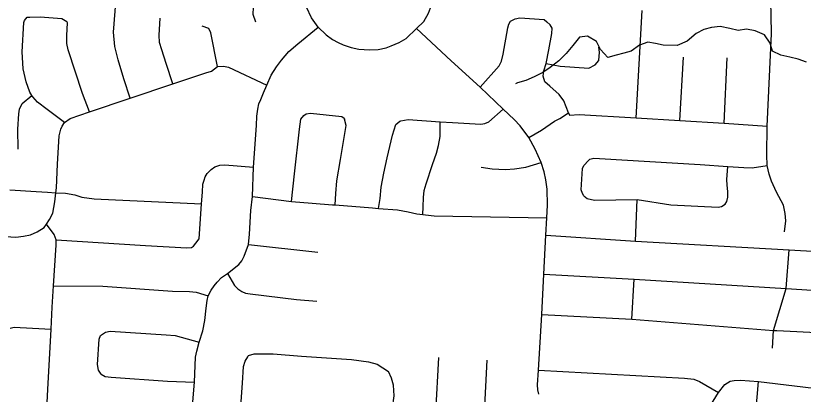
# Model space of a CAD drawing. Extents: x 114843 to 284848, y 317643 to 566895.
# Drawn here: x 212954 to 218350, y 425802 to 428395 of the extents above; entities that cross this region are included whole.
import ezdxf

# ---------------------------------------------------------------- set-up
doc = ezdxf.new("R2010")
doc.units = 0
doc.layers.add('GM_X_City_Street', color=7, linetype='Continuous')
doc.layers.add('GM_X_Minor_River', color=7, linetype='Continuous')

msp = doc.modelspace()

# ---------------------------------------------------------------- linework, layer by layer
at = {"layer": 'GM_X_City_Street'}
for p, q in [((217205.7, 427696.1), (217246.5, 428431.9)), ((217504.7, 427678.2), (217530.3, 428112.2)), ((217807.6, 427658.2), (217829.3, 428107)), ((217199.6, 426851.7), (217211.5, 427137.3)), ((214549.2, 426828.4), (215023.2, 426775.2)), ((218233.8, 426526.3), (218252.9, 426791)), ((217175.4, 426315.7), (217190.8, 426591.3)), ((215817.7, 425441.8), (215853.6, 426053.7)), ((216152.7, 425417.9), (216184.7, 426036.4)), ((217955.4, 424897.4), (218043.2, 425889.6))]:
    msp.add_line(p, q, dxfattribs=at)
for points in [[(213736.7, 427831.1), (213693.5, 427964), (213656.3, 428092.7), (213632.9, 428185.3), (213623.6, 428281.7), (213657.6, 428716.8), (213677.6, 429032.1), (213730.7, 429998.6), (213736.9, 430026.7), (213763.2, 430052.6)], [(218222.5, 426915.4), (218230.8, 426989.6), (218226.9, 427039.8), (218215.1, 427098), (218167.2, 427186.6), (218133.4, 427260.9), (218117.5, 427309.1), (218103.6, 427369.5), (218099.9, 427441.7), (218102.7, 427638.3), (218132.8, 428270.3), (218129.3, 428396.7), (218127.6, 428491.1), (218177.4, 428840.5), (218187.3, 429029.9), (218211.6, 429349.9)], [(215027.1, 428317.4), (214981.4, 428381.4), (214945.9, 428454.2), (214929.7, 428506.4), (214919.7, 428561.1), (214925.5, 428646.9), (214932.2, 428698.6), (214942.2, 428742.3), (214963.3, 428798), (214996.9, 428864.1), (215024.4, 428906.4), (215077.9, 428960.1)], [(215700.7, 428307.6), (215749.1, 428356), (215782.9, 428411.8), (215801.5, 428467.5), (215809.9, 428507.3), (215819.9, 428555.7), (215822.8, 428601.8), (215820.8, 428654.2), (215818.2, 428682.7), (215801, 428750.9), (215786.4, 428792.8), (215766.3, 428834), (215703.6, 428916)], [(214599.6, 428351.5), (214580.9, 428404.2), (214582.5, 428455.1), (214593.2, 428662.5)], [(213287.5, 427662.7), (213170.1, 427753.5), (213102.2, 427804.2), (213070.4, 427838.6), (213064.6, 427848), (213050.5, 427870.8), (213025, 427941.3), (213005.6, 428031.8), (212998.4, 428148.2), (213009.9, 428348.8), (213014.1, 428362.8), (213032.3, 428384.8)], [(213032.3, 428384.8), (213050.4, 428384.6), (213120.6, 428388.1), (213269.1, 428376.8), (213303, 428356.5)], [(213459.4, 427736.6), (213411.7, 427861.9), (213313.6, 428161.7), (213303.9, 428206), (213304.3, 428260.2), (213309, 428346.4), (213303, 428356.5)], [(214029.6, 427929.7), (213985.3, 428068), (213953.9, 428162.6), (213938.2, 428212.9), (213936.5, 428263.1), (213943.4, 428379.4)], [(216135.5, 427904.9), (216266, 428050.9), (216281.6, 428085), (216292.6, 428132.7), (216325.3, 428312.1), (216333, 428337.1), (216343.1, 428357.5)], [(216343.1, 428357.5), (216377, 428374.8), (216407.5, 428380.7), (216574.3, 428369.4), (216593.6, 428353.7), (216615.3, 428333.4)], [(214151.6, 425561.1), (214177.6, 425884.4), (214184.9, 426055.5), (214194.1, 426096.7), (214211.5, 426159.1), (214236.3, 426236.3), (214249.5, 426306.1), (214258.4, 426392.7), (214264.4, 426443.4), (214272.6, 426475.1), (214293.4, 426514.3), (214313.2, 426545.1), (214334.2, 426570.5), (214364.6, 426601.4), (214405, 426629.7), (214482.9, 426690.2), (214502.1, 426716.5), (214519, 426748.7), (214549.2, 426828.4), (214556, 426898.1), (214565.2, 427061.5), (214575.7, 427157.9), (214584, 427358.6), (214602.8, 427642.2), (214606.8, 427706.3), (214613.2, 427754.9), (214620.4, 427790.7), (214632.1, 427820.7), (214650.4, 427867.8), (214673.9, 427920.7), (214704, 427989), (214739.4, 428044.5), (214775.6, 428091.7), (214825.2, 428149.5), (214885.9, 428202.9), (215027.1, 428317.4)], [(214337.3, 428048.3), (214289.9, 428278.3), (214276.1, 428308.5), (214232, 428324.9)], [(215027.1, 428317.4), (215081.4, 428264.6), (215124.5, 428233.2), (215162, 428212.8), (215197, 428196.4), (215251.9, 428178.6), (215304.4, 428167), (215377.5, 428161.2), (215436.2, 428164.8), (215490.9, 428175.5), (215527.3, 428190.1), (215581.9, 428212.7), (215629.3, 428239.2), (215700.7, 428307.6)], [(216538, 425801.7), (216530.9, 425831.1), (216528.9, 425865.7), (216535.1, 425966.3), (216558.3, 426349.4), (216571.9, 426625), (216586.1, 426892.8), (216592.5, 427011.2), (216597.1, 427097.7), (216595.1, 427206.5), (216586.7, 427269.9), (216575, 427325.4), (216554.1, 427388.7), (216513.8, 427480.3), (216470.1, 427561.6), (216410.6, 427641.6), (216369.5, 427683.3), (216293, 427755.3), (216135.5, 427904.9), (215937, 428087.1), (215700.7, 428307.6)], [(216742.1, 427730.2), (216708.7, 427811.5), (216677.7, 427856.7), (216613.8, 427912.9), (216579.6, 427942.1), (216568, 427980.6), (216573.4, 428016.9), (216587.8, 428068), (216606.4, 428162.2), (216627.1, 428274.6), (216630.2, 428309.7), (216615.3, 428333.4)], [(216587.8, 428068), (216685.4, 428049.4), (216881.6, 428035), (216924.5, 428059.1), (216948.1, 428087.6), (216953.4, 428146.6), (216948.6, 428179.4)], [(212885.6, 426883.5), (212953.9, 426879.1), (213006, 426884.8), (213054.3, 426894.6), (213100.6, 426914.3), (213148.9, 426944.1), (213164.8, 426967.7), (213185.4, 426998.1), (213207.7, 427042.1), (213222.2, 427120.2), (213229, 427181.3), (213232.9, 427216.4), (213239.9, 427378.9), (213251.1, 427573.3), (213263.4, 427617.4), (213271.6, 427639.4), (213287.5, 427662.7), (213326.1, 427691.3), (213459.4, 427736.6), (213736.7, 427831.1), (214029.6, 427929.7), (214255.3, 428004.5), (214295.5, 428016.3), (214337.3, 428048.3), (214376.8, 428049.3), (214411.2, 428042.8), (214673.9, 427920.7)], [(212969.3, 427480.1), (212968.4, 427618.6), (212975.2, 427722.9), (212979.4, 427755), (212997.8, 427793), (213064.6, 427848)], [(214843.7, 427122.7), (214864.7, 427311.9), (214897.8, 427618.8), (214906.1, 427687), (214928.2, 427711)], [(214928.2, 427711), (214944.4, 427723), (214972.5, 427726.9), (215187.1, 427704), (215203.1, 427693.9), (215207.1, 427685.8)], [(215586.3, 427672.3), (215592.3, 427676.3), (215642.6, 427684.1), (215861.3, 427668.8), (215945.5, 427662.8), (216140.1, 427652.1), (216168.2, 427656), (216196.3, 427667.9), (216293, 427755.3)], [(216470.1, 427561.6), (216555.3, 427610.3), (216645.9, 427672.1), (216682, 427690.1), (216742.1, 427730.2), (216748.3, 427713.9), (216814.6, 427719.7), (217205.7, 427696.1), (217504.7, 427678.2), (217807.6, 427658.2), (218102.7, 427638.3)], [(215142.6, 427098.6), (215147.1, 427176.3), (215153.5, 427264.6), (215178.1, 427411), (215217, 427643.6), (215207.1, 427685.8)], [(215439.5, 427075.4), (215450, 427143), (215458.3, 427221.2), (215476.7, 427317.5), (215499.2, 427421.8), (215535.8, 427578.1), (215558.2, 427650.3), (215586.3, 427672.3)], [(215742.2, 427033.5), (215744.8, 427085.7), (215747, 427149.9), (215751.3, 427198), (215765.4, 427244.1), (215810, 427376.4), (215836.4, 427454.6), (215850.6, 427506.7), (215860.9, 427566.9), (215861.3, 427668.8)], [(216142.9, 427358.5), (216218.9, 427346.6), (216309.6, 427342.8), (216371.9, 427345.5), (216448.9, 427357.4), (216554.1, 427388.7)], [(216846.8, 427161.6), (216836.8, 427177.7), (216828.9, 427201.8), (216837.4, 427348.3), (216847.5, 427370.3), (216877.7, 427404.3)], [(216877.7, 427404.3), (216887.8, 427412.3), (216915.9, 427420.2), (216954, 427418.1), (217644.2, 427375.2), (217832.9, 427363.1), (217943.1, 427356), (217999.3, 427353.8), (218103.6, 427369.5)], [(214172.6, 426816.2), (214188.8, 426838.1), (214211.6, 426867.3), (214227, 427106.8), (214233.9, 427186.7), (214235.7, 427241.2), (214243.7, 427268.8), (214252.5, 427290.5), (214266.5, 427314.5), (214292.4, 427341.5), (214318.4, 427359.6), (214352.6, 427371.1), (214385.4, 427372.8), (214584, 427358.6)], [(217813.8, 427103.6), (217825.9, 427121.6), (217834, 427151.7), (217832.1, 427191.9), (217828.3, 427234), (217826.4, 427272.1), (217832.9, 427363.1)], [(212913.1, 427201.6), (213093.6, 427192.1), (213171.9, 427187.5), (213229, 427181.3)], [(213229, 427181.3), (213294.2, 427178.5), (213358.4, 427167.9), (213406.4, 427151.5), (213490.6, 427140.8), (214227, 427106.8)], [(214575.7, 427157.9), (214843.7, 427122.7), (214984.4, 427110.7), (215123.9, 427100), (215142.6, 427098.6), (215397.6, 427079), (215439.5, 427075.4), (215570.2, 427064.3), (215642.4, 427052), (215702.5, 427037.7), (215742.2, 427033.5), (215761.7, 427031.4), (215820.9, 427025.2), (216592.5, 427011.2)], [(216846.8, 427161.6), (216868.8, 427143.5), (216918.9, 427131.2), (217211.5, 427137.3), (217442.5, 427099.1), (217767.6, 427083.8), (217789.6, 427087.7), (217813.8, 427103.6)], [(213161.6, 425607.3), (213173.8, 425834.7), (213196, 426248.1), (213204.1, 426398.5), (213213.5, 426545.7), (213231.3, 426823.8), (213229.7, 426859.9), (213217.9, 426896.1), (213164.8, 426967.7)], [(213229.7, 426859.9), (213843.5, 426820.8), (214126.3, 426804.5), (214158.4, 426808.2), (214172.6, 426816.2)], [(216586.1, 426892.8), (217199.6, 426851.7), (218252.9, 426791), (218764.5, 426761.1), (219282.7, 426726.2), (219429.2, 426720.7)], [(214405, 426629.7), (214453.1, 426546.8), (214474.5, 426524.4), (214502.7, 426505.6), (214528.5, 426494.4), (214559.8, 426489.2), (214878.3, 426451.2), (215016.7, 426440)], [(216571.9, 426625), (217190.8, 426591.3), (218233.8, 426526.3), (219407.6, 426451.8)], [(213213.5, 426545.7), (213551.2, 426542.7), (214027.5, 426509.2), (214144.7, 426504.8), (214191.1, 426500.9), (214272.6, 426475.1)], [(218139.5, 426117), (218146.7, 426239.4), (218233.8, 426526.3)], [(216558.3, 426349.4), (217175.4, 426315.7), (218146.7, 426239.4), (218168.4, 426238.1), (219392.4, 426177)], [(212916, 426254.3), (212942.1, 426262.1), (212984.3, 426259.7), (213196, 426248.1)], [(213539.8, 425940), (213520.6, 425967.3), (213513.9, 426006.3), (213525.4, 426178.4), (213534.7, 426203.8)], [(213534.7, 426203.8), (213568.3, 426227.3), (213601, 426233.8), (213984.3, 426209.2), (214046.6, 426205.4), (214211.5, 426159.1)], [(214555, 425351.4), (214538.9, 425386.5), (214515, 425426.7), (214493.1, 425493.1), (214485.4, 425569.3), (214496.7, 425720.1), (214508.5, 425878.3), (214515, 425992.7), (214525.1, 426028.8), (214543.3, 426058.8)], [(214543.3, 426058.8), (214549.3, 426066.8), (214587.5, 426078.7), (214717.9, 426078.2), (214912.5, 426063.4), (215253.6, 426040), (215369.9, 426023.5), (215430.1, 426007.2), (215508.1, 425956.7)], [(213539.8, 425940), (213566.3, 425924.3), (213608.5, 425919.4), (213993, 425892.3), (214177.6, 425884.4)], [(215563.6, 425438.7), (215546.6, 425472.9), (215534.8, 425541.2), (215531, 425611.4), (215533.2, 425659.2), (215535.4, 425707.8), (215545.7, 425792), (215541.9, 425864.3), (215528.1, 425912.5), (215508.1, 425956.7)], [(216535.1, 425966.3), (217537.1, 425911.1), (217599.5, 425904.6), (217639.4, 425889.3), (217770, 425813.2)], [(217626.9, 425584.3), (217770, 425813.2), (217813.7, 425868.9), (217850, 425890.9), (217875.9, 425897.1), (217920.9, 425899.2), (218043.2, 425889.6), (218670.2, 425813.9), (219372.2, 425809.7)]]:
    msp.add_lwpolyline(points, dxfattribs=at)
at = {"layer": 'GM_X_Minor_River'}
msp.add_lwpolyline([(218372.2, 428076.5), (218314.2, 428098.7), (218258.2, 428110.8), (218196.2, 428125), (218138.3, 428153.2), (218124.4, 428207.4), (218084.4, 428263.6), (218020.5, 428291.9), (217960.5, 428304), (217904.4, 428294.1), (217846.4, 428308.3), (217780.4, 428320.5), (217720.4, 428314.6), (217668.3, 428300.7), (217616.2, 428272.7), (217554.1, 428220.7), (217486, 428190.8), (217390, 428193), (217337.9, 428205.2), (217285.9, 428213.3), (217227.9, 428193.4), (217169.8, 428153.4), (217119.7, 428139.5), (217067.6, 428125.5), (217011.6, 428109.6), (216959.7, 428163.9), (216933.8, 428218.1), (216871.8, 428254.3), (216815.7, 428248.4), (216771.6, 428192.4), (216725.5, 428136.3), (216675.4, 428086.3), (216615.2, 428040.3), (216565.1, 428006.3), (216507.1, 427976.4), (216449, 427950.5), (216392.9, 427936.5), (216378.9, 427928.6)], dxfattribs=at)

doc.saveas('drawing.dxf')
